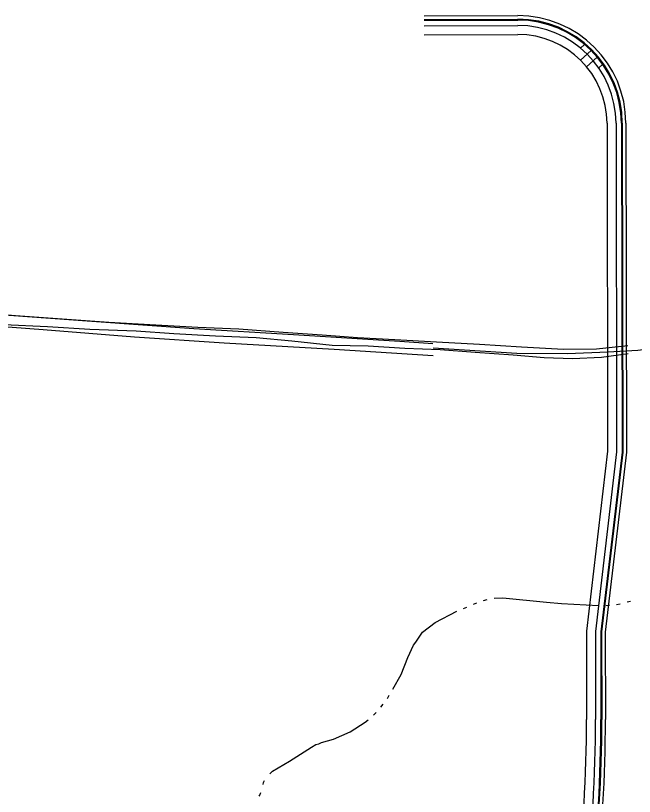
# Model space of a CAD drawing. Extents: x 588843 to 2552415, y 180129 to 269402.
# Drawn here: x 596224.4 to 596568.3, y 184704.3 to 185138.5 of the extents above; entities that cross this region are included whole.
import ezdxf

# ---------------------------------------------------------------- set-up
doc = ezdxf.new("R2010")
doc.units = 0
for name, color, linetype in [('E_DWY', 7, 'Continuous'), ('E_RDWY', 7, 'Continuous'), ('E_WTR_P', 7, 'Continuous'), ('Level 17', 7, 'Continuous')]:
    doc.layers.add(name, color=color, linetype=linetype)

msp = doc.modelspace()

# ---------------------------------------------------------------- linework, layer by layer
at = {"layer": 'E_DWY'}
for points in [[(596059.26, 184995.13), (596088.36, 184987.42), (596109.79, 184983.11), (596129.59, 184979.67), (596147.87, 184977.5), (596174.64, 184975.2), (596266.75, 184968.5), (596323.48, 184964.56), (596378.9, 184961.1), (596438, 184957.42), (596456.22, 184956.1)], [(596058.94, 184986.3), (596081.84, 184980.54), (596102.13, 184976.24), (596121.61, 184973.52), (596153.64, 184970.36), (596192.8, 184967.45), (596239.71, 184964.02), (596290.48, 184959.9), (596340.42, 184956.53), (596401.54, 184953.01), (596456.52, 184949.47)], [(596456.58, 184953.71), (596502.9, 184950.75), (596531.12, 184950.64), (596553.48, 184951.46), (596570.26, 184952.42), (596584.6, 184954.27)]]:
    msp.add_lwpolyline(points, dxfattribs=at)
at = {"layer": 'E_RDWY'}
for p, q in [((596538.39, 185120.48), (596540.62, 185122.52)), ((596538.41, 185113.72), (596544.32, 185119.13)), ((596541.78, 185110.03), (596547.69, 185115.44)), ((596548.51, 185109.41), (596550.74, 185111.45))]:
    msp.add_line(p, q, dxfattribs=at)
for points in [[(596451.55, 185138.42), (596503.5, 185138.52)], [(596451.55, 185136.42), (596503.51, 185136.52)], [(596451.55, 185135.92), (596503.51, 185136.02)], [(596451.56, 185132.92), (596503.51, 185133.02)], [(596451.57, 185127.92), (596503.52, 185128.02)], [(596553.11, 185078.61), (596553.45, 184896.25), (596541.63, 184796.23), (596541.72, 184747.06)], [(596558.11, 185078.62), (596558.45, 184895.96), (596546.63, 184795.94), (596546.72, 184747.07)], [(596561.11, 185078.62), (596561.45, 184895.79), (596549.63, 184795.77), (596549.72, 184747.08)], [(596561.61, 185078.62), (596561.95, 184895.76), (596550.13, 184795.74), (596550.22, 184747.08)], [(596563.61, 185078.63), (596563.95, 184895.64), (596552.13, 184795.62), (596552.22, 184747.08)]]:
    msp.add_lwpolyline(points, dxfattribs=at)
for centre, radius, start, end in [((596503.61, 185078.52), 60, 0.1046, 90.1045), ((596503.61, 185078.52), 58, 0.1046, 90.1045), ((596503.61, 185078.52), 57.5, 0.1046, 90.1045), ((596503.61, 185078.52), 54.5, 0.1046, 90.1045), ((596503.61, 185078.52), 49.5, 0.1046, 90.1045), ((595797.22, 184745.7), 744.5, 352.91432, 0.10459), ((595797.22, 184745.7), 749.5, 352.91432, 0.10459), ((595797.22, 184745.7), 752.5, 352.91432, 0.10459), ((595797.22, 184745.7), 753, 352.91432, 0.10459), ((595797.22, 184745.7), 755, 352.91432, 0.10459)]:
    msp.add_arc(centre, radius, start, end, dxfattribs=at)
at = {"layer": 'E_WTR_P'}
for points in [[(596484.55, 184813.3), (596486.5, 184813.78)], [(596490.42, 184814.55), (596495.26, 184814.79), (596519.4, 184812.34)], [(596473.39, 184808.81), (596475.24, 184809.6)], [(596478.93, 184811.17), (596480.78, 184811.95)], [(596519.4, 184812.34), (596527.77, 184811.49), (596548.44, 184810.45)], [(596552.45, 184810.48), (596554.45, 184810.62)], [(596558.44, 184810.95), (596560.39, 184811.44)], [(596564.29, 184812.41), (596566.24, 184812.9)], [(596446.78, 184790.1), (596450.65, 184795.56), (596457.68, 184800.94), (596469.69, 184807.24)], [(596434.06, 184764.01), (596438.71, 184772.15), (596442.4, 184781.49), (596445.62, 184788.47), (596446.78, 184790.1)], [(596431.08, 184758.78), (596432.07, 184760.52)], [(596427.44, 184753.99), (596428.71, 184755.55)], [(596423.41, 184749.55), (596424.72, 184750.67), (596424.9, 184750.89)], [(596394.46, 184734.19), (596401.08, 184736.18), (596410.3, 184740.11), (596418.69, 184745.52), (596420.36, 184746.94)], [(596365.63, 184716.77), (596367.26, 184718.36), (596376.59, 184723.81), (596388.89, 184731.64), (596391.19, 184733.17), (596392.98, 184733.6), (596394.5, 184734.21)], [(596361.94, 184710.98), (596362.23, 184711.99), (596362.76, 184713.17)], [(596359.77, 184704.38), (596360.21, 184704.88), (596360.73, 184706.47)]]:
    msp.add_lwpolyline(points, dxfattribs=at)
at = {"layer": 'Level 17'}
for points in [[(596157.46, 184976.39), (596177.81, 184975.21), (596201.72, 184973.55), (596224.39, 184971.68), (596250.36, 184969.81), (596276.17, 184967.94), (596302.45, 184966.62), (596325.71, 184965.18), (596348.5, 184964.31), (596373.16, 184962.52), (596394.88, 184960.98), (596414.4, 184959.59), (596435.2, 184958.46), (596458.37, 184957.06), (596482.15, 184955.74), (596505.52, 184954.23), (596528.92, 184953.06), (596547.24, 184953.24), (596564.68, 184955.01)], [(596564.81, 184950.49), (596550.02, 184948.29), (596533.9, 184947.66), (596518.25, 184948.25), (596501.02, 184949.71), (596479.91, 184951.16), (596460.43, 184952.63), (596440.66, 184953.46), (596420.36, 184954.77), (596400.43, 184955.06), (596377.95, 184957.38), (596358.12, 184959.23), (596335.49, 184960.26), (596312.41, 184961.46), (596291.37, 184962.96), (596265.72, 184964.01), (596242.19, 184965.49), (596217.82, 184966.55), (596192.47, 184968.75), (596172.45, 184969.18), (596157.2, 184969.11)]]:
    msp.add_lwpolyline(points, dxfattribs=at)

doc.saveas('drawing.dxf')
